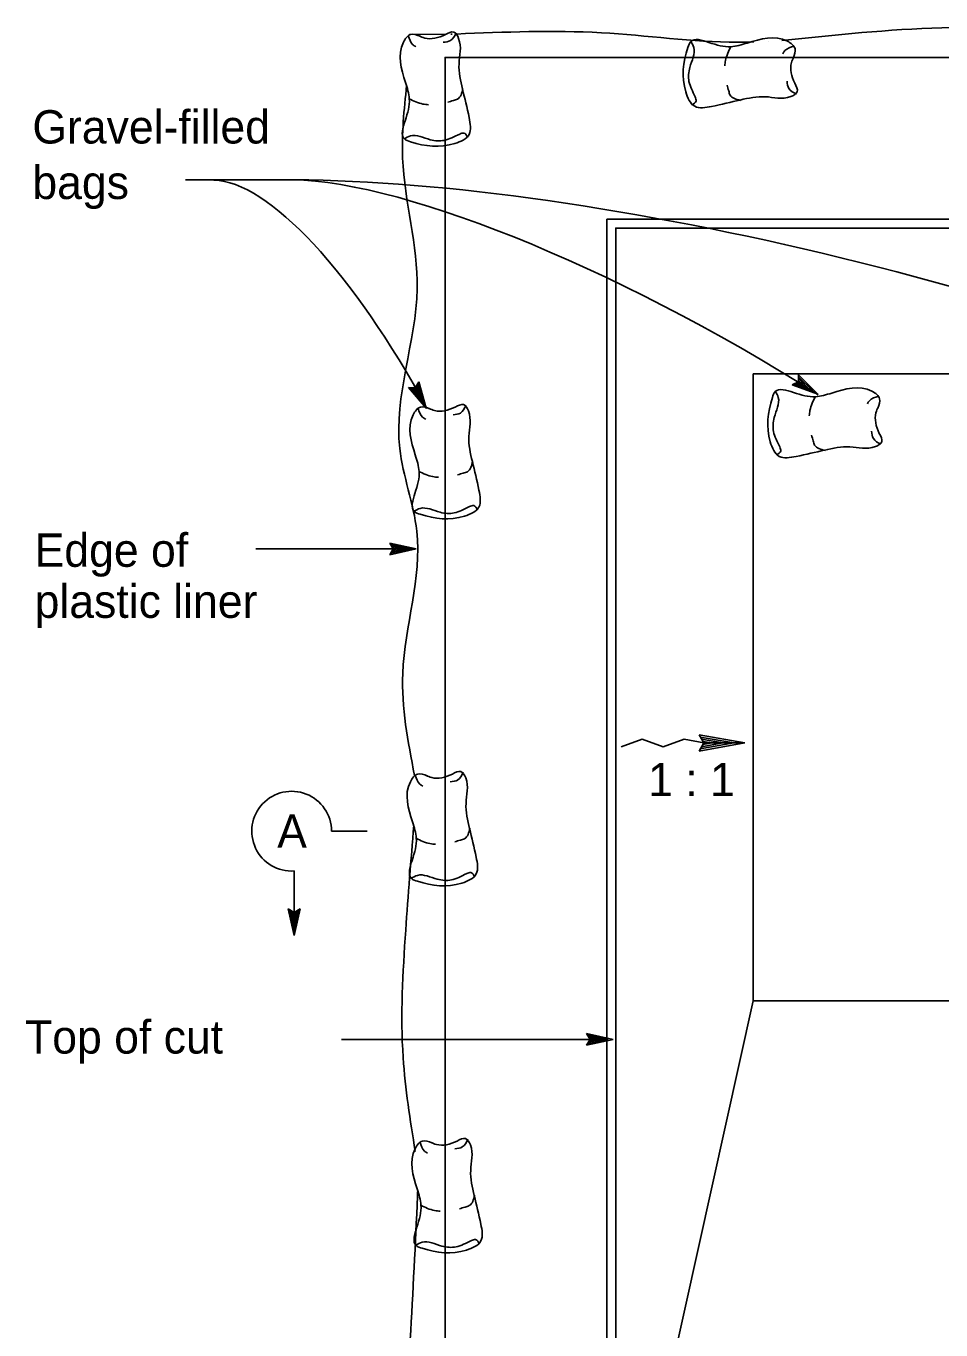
# Model space of a CAD drawing. Extents: x 6707406 to 6714471, y 1868570 to 1872341.
# Drawn here: x 6708829.9 to 6709027.7, y 1868819.1 to 1869100.9 of the extents above; entities that cross this region are included whole.
import ezdxf

# ---------------------------------------------------------------- set-up
doc = ezdxf.new("R2010")
doc.units = 0
for name, color, linetype in [('56 Stg 3 Anno', 7, 'Continuous'), ('57 Undefined', 7, 'Continuous'), ('60 Nongeo Data', 7, 'Continuous')]:
    doc.layers.add(name, color=color, linetype=linetype)

msp = doc.modelspace()

# ---------------------------------------------------------------- linework, layer by layer
at = {"layer": '56 Stg 3 Anno'}
for p, q in [((6708864.35, 1869067.62), (6708885.21, 1869067.62)), ((6708914, 1869022.68), (6708914.77, 1869023.97)), ((6708914.77, 1869023.97), (6708914.77, 1869023.97)), ((6708914.77, 1869023.97), (6708916.37, 1869018.29)), ((6708995.5, 1869023.3), (6708996.83, 1869023.97)), ((6708997.69, 1869023.44), (6708996.57, 1869023.84)), ((6708996.83, 1869023.97), (6708996.86, 1869025.47)), ((6708996.83, 1869024.29), (6708997.69, 1869023.44)), ((6708996.86, 1869025.47), (6708996.86, 1869025.47)), ((6708996.86, 1869025.47), (6709001.06, 1869021.32)), ((6708996.86, 1869025.07), (6708999.94, 1869022.03)), ((6708996.86, 1869024.66), (6708998.81, 1869022.73)), ((6708916.37, 1869018.29), (6708912.52, 1869022.75)), ((6708912.52, 1869022.75), (6708912.52, 1869022.75)), ((6708912.52, 1869022.75), (6708914, 1869022.68)), ((6708915.73, 1869019.46), (6708912.93, 1869022.72)), ((6708915.12, 1869020.62), (6708913.3, 1869022.73)), ((6708914.49, 1869021.79), (6708913.71, 1869022.69)), ((6708914.16, 1869022.96), (6708914.49, 1869021.79)), ((6708914.37, 1869023.26), (6708915.12, 1869020.62)), ((6708914.57, 1869023.63), (6708915.74, 1869019.46)), ((6709001.06, 1869021.32), (6708995.5, 1869023.3)), ((6708995.5, 1869023.3), (6708995.5, 1869023.3)), ((6708999.93, 1869022.03), (6708995.88, 1869023.47)), ((6708998.81, 1869022.73), (6708996.2, 1869023.66)), ((6709001.06, 1869021.32), (6709001.06, 1869021.32)), ((6708916.37, 1869018.29), (6708916.37, 1869018.29)), ((6708879.54, 1868987.85), (6708914.23, 1868987.85)), ((6708909.24, 1868987.85), (6708908.47, 1868989.14)), ((6708908.47, 1868989.14), (6708908.47, 1868989.14)), ((6708908.47, 1868989.14), (6708914.23, 1868987.85)), ((6708914.23, 1868987.85), (6708908.47, 1868986.58)), ((6708908.47, 1868986.58), (6708909.24, 1868987.85)), ((6708908.68, 1868988.8), (6708912.91, 1868987.85)), ((6708912.89, 1868987.85), (6708908.7, 1868986.92)), ((6708911.58, 1868987.85), (6708908.87, 1868987.25)), ((6708908.9, 1868988.45), (6708911.58, 1868987.85)), ((6708909.07, 1868988.12), (6708910.25, 1868987.86)), ((6708910.25, 1868987.86), (6708909.09, 1868987.6)), ((6708914.23, 1868987.85), (6708914.23, 1868987.85)), ((6708908.47, 1868986.58), (6708908.47, 1868986.58)), ((6708975.35, 1868947.67), (6708985.24, 1868945.92)), ((6708976.36, 1868945.92), (6708975.35, 1868947.67)), ((6708985.24, 1868945.92), (6708975.35, 1868944.18)), ((6708975.35, 1868944.18), (6708976.36, 1868945.92)), ((6708975.62, 1868947.21), (6708982.88, 1868945.92)), ((6708982.88, 1868945.92), (6708975.62, 1868944.64)), ((6708975.89, 1868946.74), (6708980.53, 1868945.92)), ((6708980.53, 1868945.92), (6708975.89, 1868945.11)), ((6708976.16, 1868946.27), (6708978.12, 1868945.92)), ((6708978.12, 1868945.92), (6708976.16, 1868945.58)), ((6708903.6, 1868926.88), (6708895.87, 1868926.88)), ((6708887.81, 1868918.26), (6708887.81, 1868904.33)), ((6708887.81, 1868904.33), (6708886.53, 1868910.09)), ((6708886.53, 1868910.09), (6708886.53, 1868910.09)), ((6708886.53, 1868910.09), (6708887.81, 1868909.32)), ((6708887.8, 1868905.66), (6708886.87, 1868909.86)), ((6708887.81, 1868906.98), (6708887.21, 1868909.69)), ((6708887.81, 1868908.31), (6708887.55, 1868909.47)), ((6708887.81, 1868909.32), (6708889.09, 1868910.09)), ((6708889.09, 1868910.09), (6708887.81, 1868904.33)), ((6708888.75, 1868909.88), (6708887.81, 1868905.65)), ((6708888.41, 1868909.66), (6708887.81, 1868906.98)), ((6708888.07, 1868909.49), (6708887.81, 1868908.31)), ((6708889.09, 1868910.09), (6708889.09, 1868910.09)), ((6708887.81, 1868904.33), (6708887.81, 1868904.33)), ((6708951.81, 1868881.86), (6708951.04, 1868883.15)), ((6708951.04, 1868883.15), (6708951.04, 1868883.15)), ((6708951.04, 1868883.15), (6708956.8, 1868881.86)), ((6708898.05, 1868881.86), (6708955.73, 1868881.86)), ((6708956.8, 1868881.86), (6708951.04, 1868880.58)), ((6708951.04, 1868880.58), (6708951.81, 1868881.86)), ((6708951.04, 1868880.59), (6708951.04, 1868880.59)), ((6708951.25, 1868882.81), (6708955.48, 1868881.86)), ((6708955.47, 1868881.86), (6708951.27, 1868880.93)), ((6708954.15, 1868881.86), (6708951.44, 1868881.26)), ((6708951.47, 1868882.46), (6708954.15, 1868881.86)), ((6708951.64, 1868882.13), (6708952.82, 1868881.86)), ((6708952.82, 1868881.86), (6708951.66, 1868881.61)), ((6708956.8, 1868881.86), (6708956.8, 1868881.86))]:
    msp.add_line(p, q, dxfattribs=at)
msp.add_lwpolyline([(6708958.55, 1868945.11), (6708963.08, 1868946.74), (6708967.61, 1868945.11), (6708972.14, 1868946.74), (6708976.36, 1868945.92), (6708985.24, 1868945.92)], dxfattribs=at)
msp.add_arc((6708887.28, 1868926.87), 8.62, 0.1055, 273.4975, dxfattribs=at)
for centre, major_axis, ratio, start_param, end_param in [((6708899.83, 1868997.73), (33.1, -69.04), 0.3155, 1.718556, 2.986785), ((6708995.51, 1869014.62), (158.62, -38.37), 0.230593, 0.776019, 2.395591), ((6708971.44, 1869005.23), (98.85, -57.14), 0.254227, 1.415085, 2.758276)]:
    msp.add_ellipse(centre, major_axis=major_axis, ratio=ratio, start_param=start_param, end_param=end_param, dxfattribs=at)
at = {"layer": '60 Nongeo Data'}
for p, q in [((6708912.74, 1869099.06), (6708920.79, 1869099.13)), ((6708921.7, 1869099.13), (6708922, 1869099.14)), ((6708990.43, 1869097.55), (6708990.45, 1869097.56)), ((6708987.05, 1868890.2), (6709143.66, 1868890.2))]:
    msp.add_line(p, q, dxfattribs=at)
for points in [[(6708920.45, 1868713.46), (6708920.45, 1869094.08), (6709209.91, 1869094.08), (6709209.91, 1868713.46)], [(6708955.42, 1868754.11), (6708955.42, 1869059.11), (6709174.94, 1869059.11), (6709174.94, 1868765.65)], [(6708957.34, 1868756.03), (6708957.34, 1869057.19), (6709173.02, 1869057.19), (6709173.02, 1868756.03)], [(6708987.05, 1869025.72), (6709143.66, 1869025.72)], [(6708987.05, 1868890.2), (6708987.05, 1869025.72)], [(6708957.38, 1868756.31), (6708987.05, 1868890.2)]]:
    msp.add_lwpolyline(points, dxfattribs=at)
for points in [[(6708922.89, 1869099.14), (6708954.23, 1869099.42), (6708983.7, 1869097.39), (6708987.22, 1869097.43)], [(6708993.28, 1869097.73), (6709027.81, 1869100.5), (6709063.48, 1869099.77)], [(6708915.06, 1869098.66), (6708913.02, 1869099.03), (6708911.43, 1869097.37), (6708911.88, 1869088.69), (6708912.71, 1869085.14), (6708911.81, 1869080.39), (6708911.65, 1869076.46), (6708912.94, 1869075.86), (6708922.55, 1869075.48), (6708925.65, 1869077.44), (6708925.65, 1869081.07), (6708924.21, 1869087.26), (6708923.46, 1869092.69), (6708923.38, 1869098.2), (6708922.32, 1869099.56), (6708920.51, 1869099.03), (6708916.04, 1869098.28), (6708914.83, 1869098.73)], [(6708912.49, 1869098.81), (6708913.47, 1869096.84), (6708914.15, 1869096.39)], [(6708922.85, 1869099.41), (6708921.64, 1869097.75), (6708920.05, 1869097.37)], [(6708995.72, 1869093.94), (6708996.11, 1869095.98), (6708994.47, 1869097.58), (6708985.78, 1869097.2), (6708982.23, 1869096.4), (6708977.48, 1869097.34), (6708973.55, 1869097.52), (6708972.94, 1869096.24), (6708972.48, 1869086.64), (6708974.42, 1869083.52), (6708978.05, 1869083.49), (6708984.25, 1869084.88), (6708989.69, 1869085.59), (6708995.2, 1869085.62), (6708996.57, 1869086.67), (6708996.06, 1869088.49), (6708995.34, 1869092.96), (6708995.8, 1869094.17)], [(6708973.55, 1869097.6), (6708974.22, 1869096.23), (6708973.36, 1869091.93), (6708973.18, 1869088.9), (6708974.51, 1869085.56), (6708974.73, 1869084.65), (6708973.75, 1869083.83)], [(6708982.23, 1869096.47), (6708981.07, 1869093.45), (6708980.91, 1869092.25)], [(6708995.89, 1869096.51), (6708993.92, 1869095.55), (6708993.46, 1869094.87)], [(6708996.41, 1869086.14), (6708994.76, 1869087.37), (6708994.4, 1869088.96)], [(6708913.83, 1868938.92), (6708911.3, 1868960.97), (6708914.33, 1868991.7), (6708910.64, 1869009.6), (6708914.41, 1869044.07), (6708911.27, 1869072.32), (6708912.14, 1869088.07)], [(6708924.29, 1869087.33), (6708923.15, 1869085.07), (6708922.25, 1869084.76), (6708921.03, 1869084.39)], [(6708984.32, 1869084.8), (6708982.07, 1869085.96), (6708981.77, 1869086.87), (6708981.4, 1869088.08)], [(6708912.64, 1869085.14), (6708915.66, 1869084.01), (6708916.87, 1869083.86)], [(6708911.58, 1869076.46), (6708912.94, 1869077.14), (6708917.25, 1869076.31), (6708920.28, 1869076.16), (6708923.61, 1869077.52), (6708924.51, 1869077.74), (6708925.35, 1869076.76)], [(6709013.99, 1869018.29), (6709014.39, 1869020.33), (6709012.74, 1869021.94), (6709004.05, 1869021.55), (6709000.5, 1869020.75), (6708995.75, 1869021.69), (6708991.82, 1869021.87), (6708991.21, 1869020.59), (6708990.76, 1869010.99), (6708992.69, 1869007.87), (6708996.32, 1869007.84), (6709002.52, 1869009.23), (6709007.96, 1869009.94), (6709013.47, 1869009.98), (6709014.84, 1869011.02), (6709014.33, 1869012.84), (6709013.61, 1869017.31), (6709014.07, 1869018.52)], [(6708991.82, 1869021.95), (6708992.49, 1869020.58), (6708991.63, 1869016.28), (6708991.45, 1869013.25), (6708992.79, 1869009.91), (6708993.01, 1869009), (6708992.02, 1869008.18)], [(6708917.18, 1869018.14), (6708915.14, 1869018.52), (6708913.55, 1869016.85), (6708914.01, 1869008.17), (6708914.84, 1869004.62), (6708913.93, 1868999.87), (6708913.78, 1868995.94), (6708915.06, 1868995.34), (6708924.67, 1868994.96), (6708927.77, 1868996.92), (6708927.77, 1869000.55), (6708926.34, 1869006.74), (6708925.58, 1869012.17), (6708925.5, 1869017.69), (6708924.45, 1869019.04), (6708922.63, 1869018.52), (6708918.17, 1869017.76), (6708916.96, 1869018.21)], [(6708914.61, 1869018.29), (6708915.59, 1869016.33), (6708916.27, 1869015.87)], [(6708924.98, 1869018.89), (6708923.76, 1869017.23), (6708922.18, 1869016.85)], [(6709000.5, 1869020.82), (6708999.34, 1869017.81), (6708999.18, 1869016.6)], [(6709014.16, 1869020.86), (6709012.19, 1869019.9), (6709011.74, 1869019.22)], [(6709014.69, 1869010.5), (6709013.04, 1869011.72), (6709012.67, 1869013.31)], [(6709002.6, 1869009.15), (6709000.34, 1869010.31), (6709000.04, 1869011.22), (6708999.68, 1869012.43)], [(6708914.76, 1869004.62), (6708917.79, 1869003.49), (6708919, 1869003.34)], [(6708926.41, 1869006.81), (6708925.28, 1869004.55), (6708924.37, 1869004.25), (6708923.16, 1869003.87)], [(6708913.7, 1868995.94), (6708915.06, 1868996.62), (6708919.38, 1868995.79), (6708922.4, 1868995.64), (6708925.73, 1868997), (6708926.64, 1868997.22), (6708927.47, 1868996.24)], [(6708916.58, 1868938.83), (6708914.53, 1868939.21), (6708912.94, 1868937.55), (6708913.4, 1868928.87), (6708914.23, 1868925.32), (6708913.32, 1868920.56), (6708913.17, 1868916.63), (6708914.46, 1868916.03), (6708924.07, 1868915.65), (6708927.17, 1868917.62), (6708927.17, 1868921.24), (6708925.73, 1868927.43), (6708924.97, 1868932.87), (6708924.9, 1868938.38), (6708923.84, 1868939.74), (6708922.02, 1868939.21), (6708917.56, 1868938.45), (6708916.35, 1868938.91)], [(6708924.37, 1868939.59), (6708923.16, 1868937.92), (6708921.57, 1868937.55)], [(6708914, 1868938.98), (6708914.99, 1868937.02), (6708915.67, 1868936.57)], [(6708913.99, 1868857.66), (6708911.38, 1868877.95), (6708911.94, 1868905.46), (6708913.68, 1868928.11)], [(6708914.16, 1868925.32), (6708917.18, 1868924.18), (6708918.39, 1868924.03)], [(6708925.81, 1868927.51), (6708924.67, 1868925.24), (6708923.76, 1868924.94), (6708922.55, 1868924.56)], [(6708913.1, 1868916.63), (6708914.46, 1868917.31), (6708918.77, 1868916.48), (6708921.8, 1868916.33), (6708925.12, 1868917.69), (6708926.03, 1868917.92), (6708926.86, 1868916.94)], [(6708917.59, 1868859.52), (6708915.55, 1868859.9), (6708913.96, 1868858.24), (6708914.41, 1868849.56), (6708915.24, 1868846.01), (6708914.34, 1868841.25), (6708914.18, 1868837.33), (6708915.47, 1868836.72), (6708925.08, 1868836.34), (6708928.18, 1868838.31), (6708928.18, 1868841.93), (6708926.74, 1868848.12), (6708925.98, 1868853.56), (6708925.91, 1868859.07), (6708924.85, 1868860.43), (6708923.03, 1868859.9), (6708918.57, 1868859.15), (6708917.36, 1868859.6)], [(6708915.02, 1868859.67), (6708916, 1868857.71), (6708916.68, 1868857.26)], [(6708925.38, 1868860.28), (6708924.17, 1868858.62), (6708922.58, 1868858.24)], [(6708911.04, 1868785.99), (6708914.48, 1868847.99), (6708914.52, 1868848.93)], [(6708926.82, 1868848.2), (6708925.68, 1868845.93), (6708924.77, 1868845.63), (6708923.56, 1868845.25)], [(6708915.17, 1868846.01), (6708918.19, 1868844.88), (6708919.4, 1868844.73)], [(6708914.11, 1868837.33), (6708915.47, 1868838.01), (6708919.78, 1868837.18), (6708922.81, 1868837.02), (6708926.14, 1868838.38), (6708927.04, 1868838.61), (6708927.88, 1868837.63)]]:
    msp.add_spline(points, degree=3, dxfattribs=at)

# ---------------------------------------------------------------- texts
at = {"layer": '57 Undefined'}
for s, height, p in [('Gravel-filled', 7.2002, (6708831.22, 1869075.48)), ('bags', 7.2, (6708831.22, 1869063.48)), ('Edge of', 7.2, (6708831.71, 1868984)), ('plastic liner', 7.2002, (6708831.71, 1868972.96)), ('1 : 1', 7.2, (6708964.36, 1868934.43)), ('A', 7.21, (6708884.15, 1868923.27)), ('Top of cut', 7.2, (6708829.64, 1868878.8))]:
    msp.add_text(s, height=height, dxfattribs=at).set_placement(p)

doc.saveas('drawing.dxf')
